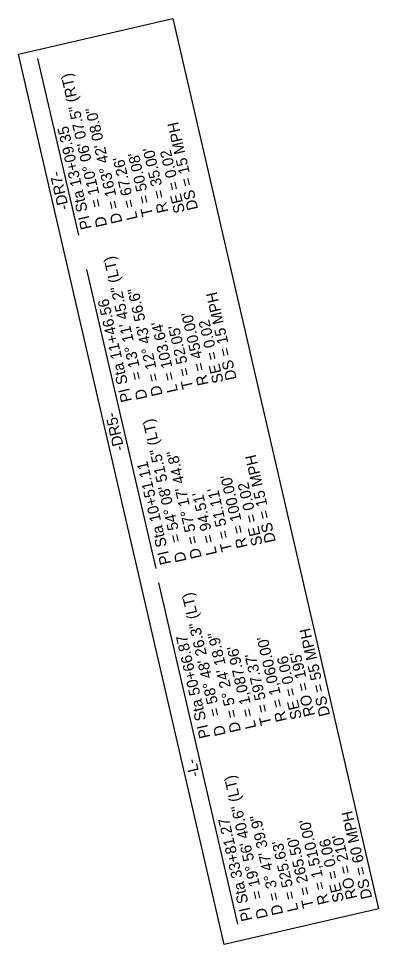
# Model space of a CAD drawing. Extents: x 472216 to 481979, y 489069 to 507339.
# Drawn here: x 480715 to 480945, y 491711 to 492302 of the extents above; entities that cross this region are included whole.
import ezdxf

# ---------------------------------------------------------------- set-up
doc = ezdxf.new("R2010")
doc.units = 0
for name, color, linetype in [('Exist Horizontal Alignment Point', 7, 'Continuous'), ('Old_Level_12', 7, 'Continuous'), ('Prop Rem of Exist Asph Pvmt', 7, 'Continuous')]:
    doc.layers.add(name, color=color, linetype=linetype)

msp = doc.modelspace()

# ---------------------------------------------------------------- linework, layer by layer
at = {"layer": 'Exist Horizontal Alignment Point'}
msp.add_lwpolyline([(480846.41, 491710.56), (480715.33, 492279.19), (480813.78, 492301.88), (480944.86, 491733.26)], close=True, dxfattribs=at)
at = {"layer": 'Old_Level_12'}
msp.add_line((480758.75, 492141.69), (480802.81, 491950.59), dxfattribs=at)
at = {"layer": 'Prop Rem of Exist Asph Pvmt'}
for p, q in [((480753.71, 492163.56), (480727.73, 492276.27)), ((480855.15, 491723.52), (480804.88, 491941.58))]:
    msp.add_line(p, q, dxfattribs=at)

# ---------------------------------------------------------------- texts
at = {"layer": 'Old_Level_12'}
msp.add_text('-DR5-', height=7, rotation=102.98112, dxfattribs=at).set_placement((480782.93, 492026.57))
at = {"layer": 'Prop Rem of Exist Asph Pvmt'}
for s, p in [('= 110%%d 06\' 07.5" (RT)', (480768.72, 492182.03)), ('D = 163%%d 42\' 08.0"', (480781.64, 492171.82)), ('DS = 15 MPH', (480829.92, 492180.31)), ('PI Sta 13+09.35', (480762, 492167.98)), ("R = 35.00'", (480810.87, 492178.56)), ('SE = 0.02', (480821.53, 492178.39)), ("L = 67.26'", (480791.38, 492174.06)), ("T = 50.08'", (480801.13, 492176.31)), ('-DR7-', (480747.55, 492180.5)), ('D', (480771.89, 492169.57)), ('= 13%%d 11\' 45.2" (LT)', (480794.4, 492071.79)), ('D = 12%%d 43\' 56.6"', (480807.31, 492061.59)), ('PI Sta 11+46.56', (480787.67, 492057.75)), ('DS = 15 MPH', (480854.51, 492071.73)), ("R = 450.00'", (480836.55, 492068.32)), ("L = 103.64'", (480817.06, 492063.83)), ("T = 52.05'", (480826.8, 492066.08)), ('SE = 0.02', (480846.12, 492069.81)), ('D', (480797.57, 492059.34)), ('= 54%%d 08\' 51.5" (LT)', (480819.32, 491967.96)), ('D = 57%%d 17\' 44.8"', (480832.24, 491957.75)), ('DS = 15 MPH', (480879.43, 491967.9)), ('PI Sta 10+51.11', (480812.6, 491953.92)), ("R = 100.00'", (480861.47, 491964.49)), ('SE = 0.02', (480871.05, 491965.98)), ("L = 94.51'", (480841.98, 491960)), ("T = 51.11'", (480851.73, 491962.24)), ('D', (480822.5, 491955.5)), ('= 58%%d 48\' 26.3" (LT)', (480844.34, 491857.03)), ('DS = 55 MPH', (480914.04, 491857.09)), ('PI Sta 50+66.87', (480837.62, 491842.98)), ('D = 5%%d 24\' 18.9"', (480857.26, 491846.82)), ("R = 1,060.00'", (480886.5, 491853.56)), ("L = 1,087.96'", (480867.01, 491849.06)), ("T = 597.37'", (480876.75, 491851.31)), ('SE = 0.06', (480896.07, 491855.05)), ("RO = 195'", (480904.46, 491856.97)), ('D', (480847.52, 491844.57)), ('-L-', (480831.01, 491818.45)), ('= 19%%d 56\' 40.6" (LT)', (480871.24, 491740.33)), ('D = 3%%d 47\' 39.9"', (480884.16, 491730.12)), ('DS = 60 MPH', (480940.94, 491740.39)), ('PI Sta 33+81.27', (480864.52, 491726.28)), ("R = 1,510.00'", (480913.4, 491736.86)), ("RO = 210'", (480931.36, 491740.27)), ("L = 525.63'", (480893.91, 491732.37)), ("T = 265.50'", (480903.65, 491734.61)), ('SE = 0.06', (480922.97, 491738.35)), ('D', (480874.42, 491727.87))]:
    msp.add_text(s, height=7, rotation=102.98112, dxfattribs=at).set_placement(p)

doc.saveas('drawing.dxf')
